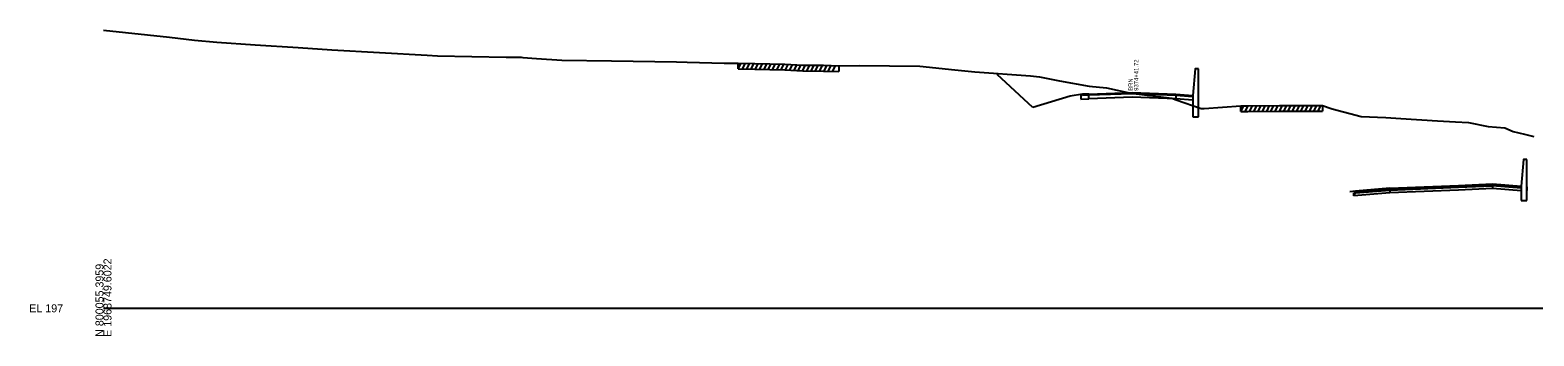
# Model space of a CAD drawing. Extents: x 1017 to 19997, y -1947 to 50737.
# Drawn here: x 13974 to 14501, y 17990 to 18098 of the extents above; entities that cross this region are included whole.
import ezdxf

# ---------------------------------------------------------------- set-up
doc = ezdxf.new("R2010")
doc.units = 0
for name, color, linetype in [('RD_GPK_XS_Cell', 7, 'Continuous'), ('RD_XS_Base', 7, 'Continuous'), ('RD_XS_ExGround', 7, 'Continuous'), ('RD_XS_ExPaveRet', 7, 'Continuous'), ('RD_XS_Greenside', 7, 'Continuous'), ('RD_XS_MedBWall', 7, 'Continuous'), ('RD_XS_Pave', 7, 'Continuous'), ('RD_XS_PaveOvlay', 7, 'Continuous'), ('RD_XS_TieSlope', 7, 'Continuous'), ('RD_XS_TX_Notes', 7, 'Continuous')]:
    doc.layers.add(name, color=color, linetype=linetype)

msp = doc.modelspace()

# ---------------------------------------------------------------- linework, layer by layer
at = {"layer": 'RD_GPK_XS_Cell'}
msp.add_line((14000, 18000), (14600, 18000), dxfattribs=at)
at = {"layer": 'RD_XS_Base'}
for points in [[(14344.77, 18074.78), (14342.05, 18074.69)], [(14342.05, 18074.69), (14342.05, 18073.35)], [(14342.05, 18073.35), (14344.77, 18073.45)], [(14344.77, 18074.78), (14360, 18075.31), (14375.23, 18074.71)], [(14344.77, 18073.45), (14344.77, 18074.78)], [(14375.23, 18073.4), (14360, 18073.97), (14344.77, 18073.45)], [(14375.23, 18074.71), (14375.23, 18073.4)], [(14375.23, 18074.71), (14381.23, 18074.23)], [(14381.23, 18072.92), (14375.23, 18073.4)], [(14381.23, 18074.23), (14381.23, 18072.92)], [(14437.6, 18039.45), (14438.1, 18040.49), (14450.11, 18041.47)], [(14437.6, 18040.45), (14438.1, 18040.49), (14450.11, 18041.47)], [(14450.11, 18040.47), (14437.6, 18039.45)], [(14437.6, 18039.45), (14437.6, 18040.45)], [(14486.13, 18041.95), (14474.13, 18041.45), (14450.11, 18040.47)], [(14450.11, 18041.47), (14450.11, 18040.47)], [(14486.13, 18042.95), (14486.13, 18041.95)], [(14496.14, 18041.16), (14486.13, 18041.95)], [(14496.14, 18042.17), (14496.14, 18041.17)], [(14498.14, 18042.63), (14498.14, 18041.29)]]:
    msp.add_lwpolyline(points, dxfattribs=at)
at = {"layer": 'RD_XS_ExGround'}
msp.add_lwpolyline([(14000, 18097.55), (14023.11, 18095.05), (14031.86, 18094.05), (14039.68, 18093.34), (14053.12, 18092.41), (14068.16, 18091.4), (14079.91, 18090.56), (14113.21, 18088.69), (14116.86, 18088.51), (14140.95, 18088.08), (14145.3, 18088.01), (14146.12, 18088), (14146.77, 18087.97), (14151.52, 18087.59), (14160.34, 18086.98), (14177.78, 18086.71), (14200.55, 18086.36), (14204.22, 18086.32), (14217.22, 18085.98), (14220.51, 18085.98), (14222.14, 18085.97), (14227.92, 18085.85), (14238.39, 18085.57), (14244.78, 18085.25), (14251.98, 18085.18), (14257.27, 18084.97), (14264.5, 18085.06), (14285.71, 18084.87), (14297.87, 18083.65), (14304.88, 18082.94), (14324.44, 18081.49), (14327.59, 18081.16), (14334.54, 18079.76), (14344.91, 18077.88), (14351.02, 18077.3), (14359.5, 18075.45), (14373.86, 18073.64), (14375.35, 18073.1), (14384.11, 18070.02), (14385.2, 18070.08), (14398.05, 18070.98), (14400.45, 18070.99), (14411.59, 18071.07), (14417.94, 18071.07), (14426.58, 18071.05), (14429.6, 18070.01), (14430, 18069.9), (14440.17, 18067.27), (14448.79, 18066.94), (14454.05, 18066.54), (14466.79, 18065.7), (14473.14, 18065.36), (14477.65, 18065.15), (14484.53, 18063.7), (14490.36, 18063.27), (14493.29, 18062.01), (14497.31, 18061.04), (14500.59, 18060.24)], dxfattribs=at)
at = {"layer": 'RD_XS_ExPaveRet'}
for p, q in [((14222.14, 18083.97), (14222.14, 18085.97)), ((14222.14, 18083.97), (14223.13, 18085.95)), ((14222.14, 18083.97), (14227.92, 18083.85)), ((14223.64, 18083.94), (14224.63, 18085.92)), ((14225.14, 18083.91), (14226.13, 18085.89)), ((14226.64, 18083.88), (14227.63, 18085.86)), ((14227.92, 18083.85), (14238.39, 18083.57)), ((14228.14, 18083.85), (14229.13, 18085.82)), ((14229.64, 18083.81), (14230.63, 18085.78)), ((14231.14, 18083.77), (14232.13, 18085.74)), ((14232.64, 18083.73), (14233.63, 18085.7)), ((14234.14, 18083.69), (14235.13, 18085.66)), ((14235.64, 18083.65), (14236.63, 18085.62)), ((14237.14, 18083.61), (14238.13, 18085.58)), ((14238.39, 18083.57), (14244.78, 18083.25)), ((14238.64, 18083.56), (14239.62, 18085.51)), ((14240.14, 18083.49), (14241.12, 18085.44)), ((14241.64, 18083.41), (14242.62, 18085.36)), ((14243.14, 18083.34), (14244.12, 18085.29)), ((14244.64, 18083.26), (14245.63, 18085.25)), ((14244.78, 18083.25), (14251.98, 18083.18)), ((14246.14, 18083.24), (14247.14, 18085.23)), ((14247.64, 18083.23), (14248.64, 18085.22)), ((14249.14, 18083.21), (14250.14, 18085.2)), ((14250.64, 18083.2), (14251.64, 18085.19)), ((14251.98, 18083.18), (14257.27, 18082.97)), ((14252.14, 18083.18), (14253.12, 18085.14)), ((14253.64, 18083.12), (14254.62, 18085.08)), ((14255.14, 18083.06), (14256.12, 18085.02)), ((14257.27, 18084.97), (14257.27, 18082.97)), ((14398.05, 18068.98), (14399.05, 18070.98)), ((14398.05, 18068.98), (14398.05, 18070.98)), ((14398.05, 18068.98), (14400.45, 18068.99)), ((14399.55, 18068.98), (14400.55, 18070.99)), ((14400.45, 18068.99), (14411.59, 18069.07)), ((14401.05, 18068.99), (14402.05, 18071)), ((14402.55, 18069), (14403.55, 18071.01)), ((14404.05, 18069.02), (14405.05, 18071.02)), ((14405.55, 18069.03), (14406.55, 18071.03)), ((14407.05, 18069.04), (14408.05, 18071.04)), ((14408.55, 18069.05), (14409.55, 18071.05)), ((14410.05, 18069.06), (14411.05, 18071.07)), ((14411.55, 18069.07), (14412.55, 18071.07)), ((14411.59, 18069.07), (14417.94, 18069.07)), ((14413.05, 18069.07), (14414.05, 18071.07)), ((14414.55, 18069.07), (14415.55, 18071.07)), ((14416.05, 18069.07), (14417.05, 18071.07)), ((14417.55, 18069.07), (14418.55, 18071.07)), ((14417.94, 18069.07), (14426.58, 18069.05)), ((14419.05, 18069.07), (14420.05, 18071.06)), ((14420.55, 18069.06), (14421.55, 18071.06)), ((14422.05, 18069.06), (14423.05, 18071.06)), ((14423.55, 18069.06), (14424.55, 18071.05)), ((14425.05, 18069.05), (14426.05, 18071.05)), ((14426.58, 18071.05), (14426.58, 18069.05))]:
    msp.add_line(p, q, dxfattribs=at)
at = {"layer": 'RD_XS_Greenside'}
for points in [[(14338.24, 18074.39), (14325.19, 18070.42)], [(14342.59, 18075.02), (14338.24, 18074.39)], [(14438.1, 18041.12), (14436.1, 18040.8)]]:
    msp.add_lwpolyline(points, dxfattribs=at)
at = {"layer": 'RD_XS_MedBWall'}
for points in [[(14383.23, 18083.89), (14381.98, 18083.89), (14381.23, 18074.55)], [(14383.23, 18067.07), (14383.23, 18083.89)], [(14381.23, 18074.55), (14381.23, 18067.07)], [(14381.23, 18067.07), (14383.23, 18067.07)], [(14498.14, 18052.14), (14496.89, 18052.14), (14496.14, 18042.8)], [(14498.14, 18037.84), (14498.14, 18052.14)], [(14496.14, 18042.8), (14496.14, 18037.84)], [(14496.14, 18037.84), (14498.14, 18037.84)]]:
    msp.add_lwpolyline(points, dxfattribs=at)
at = {"layer": 'RD_XS_Pave'}
for points in [[(14450.11, 18041.78), (14438.1, 18040.81)], [(14438.1, 18040.49), (14450.11, 18041.47)], [(14438.1, 18040.81), (14438.1, 18040.49)], [(14486.13, 18043.27), (14474.13, 18042.77), (14450.11, 18041.78)], [(14450.11, 18041.47), (14474.13, 18042.45), (14486.13, 18042.95)], [(14450.11, 18041.78), (14450.11, 18041.47)], [(14486.13, 18042.95), (14486.13, 18043.27)], [(14486.13, 18043.27), (14496.14, 18042.48)], [(14496.14, 18042.16), (14486.13, 18042.95)], [(14496.14, 18042.48), (14496.14, 18042.16)], [(14496.14, 18042.48), (14496.14, 18042.17)], [(14498.14, 18042.63), (14498.14, 18042.97)]]:
    msp.add_lwpolyline(points, dxfattribs=at)
at = {"layer": 'RD_XS_PaveOvlay'}
for points in [[(14344.77, 18075.1), (14342.59, 18075.02)], [(14342.59, 18075.02), (14342.59, 18074.7)], [(14342.59, 18074.7), (14344.77, 18074.78)], [(14344.77, 18075.1), (14360, 18075.62), (14375.23, 18075.03)], [(14344.77, 18074.78), (14344.77, 18075.1)], [(14375.23, 18075.03), (14375.23, 18074.71)], [(14375.23, 18075.03), (14381.23, 18074.55)], [(14381.23, 18074.55), (14381.23, 18074.23)], [(14450.11, 18042.1), (14438.1, 18041.12)], [(14438.1, 18041.12), (14438.1, 18040.81)], [(14450.11, 18042.1), (14474.13, 18043.09), (14486.13, 18043.59)], [(14450.11, 18041.78), (14450.11, 18042.1)], [(14486.13, 18043.59), (14486.13, 18043.27)], [(14486.13, 18043.59), (14496.14, 18042.8)], [(14496.14, 18042.8), (14496.14, 18042.48)], [(14496.14, 18042.8), (14496.14, 18042.48)], [(14498.14, 18042.97), (14498.14, 18043.31)]]:
    msp.add_lwpolyline(points, dxfattribs=at)
at = {"layer": 'RD_XS_TieSlope'}
msp.add_lwpolyline([(14325.19, 18070.42), (14312.72, 18081.91)], dxfattribs=at)

# ---------------------------------------------------------------- texts
at = {"layer": 'RD_GPK_XS_Cell'}
for s, p in [('N 800055.3959', (14000, 17990)), ('E 1968749.6022', (14002.8, 17990))]:
    msp.add_text(s, height=2.8, rotation=90, dxfattribs=at).set_placement(p)
msp.add_text('EL 197', height=2.8, dxfattribs=at).set_placement((13974, 17998.6))
at = {"layer": 'RD_XS_TX_Notes'}
for s, p in [(' 9374+41.72', (14362.14, 18075.66)), (' BRN', (14360.19, 18075.66))]:
    msp.add_text(s, height=1.5, rotation=90, dxfattribs=at).set_placement(p)

doc.saveas('drawing.dxf')
